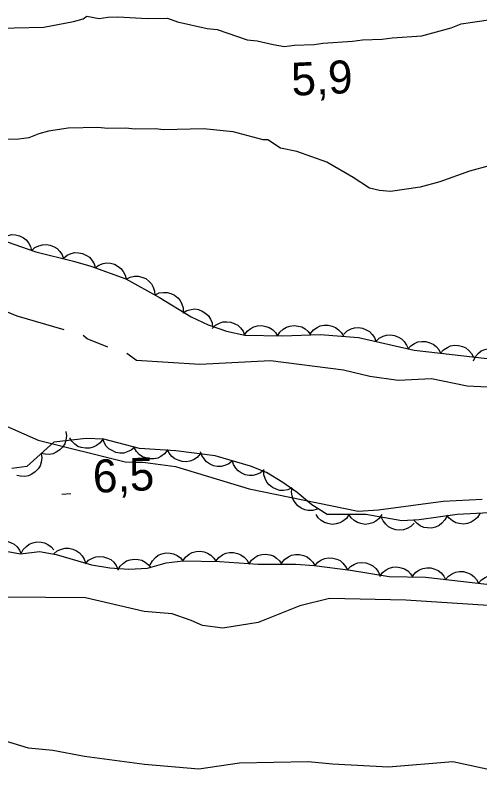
# Model space of a CAD drawing. Extents: x 336540 to 340074, y 5572036 to 5573747.
# Drawn here: x 336652.1 to 336694.3, y 5572980.2 to 5573049 of the extents above; entities that cross this region are included whole.
import ezdxf

# ---------------------------------------------------------------- set-up
doc = ezdxf.new("R2010")
doc.units = 0
for name, color, linetype in [('Niveau 2', 7, 'Continuous'), ('Niveau 3', 7, 'Continuous'), ('Niveau 4', 7, 'Continuous'), ('Niveau 44', 7, 'Continuous')]:
    doc.layers.add(name, color=color, linetype=linetype)

msp = doc.modelspace()

# ---------------------------------------------------------------- linework, layer by layer
at = {"layer": 'Niveau 2'}
for points in [[(336656.5, 5573020.35), (336652.25, 5573021.6), (336642.03, 5573025.82), (336639.41, 5573027.38), (336632.53, 5573029.74), (336628.41, 5573030.55), (336623.49, 5573031.14), (336621.11, 5573031.03), (336616.35, 5573031.63), (336612.89, 5573032.97), (336611.48, 5573034.42), (336609.04, 5573035.68), (336604.73, 5573037.13), (336603.15, 5573038.25), (336596.91, 5573041.16), (336594.49, 5573042.04), (336593.27, 5573042.82), (336587.54, 5573044.7)], [(336588.62, 5573022.73), (336591.43, 5573022.55), (336596.06, 5573021.43), (336597.59, 5573021.52), (336600.17, 5573020.61), (336607.68, 5573019.47), (336612.94, 5573019.25), (336618.57, 5573018.16), (336626.11, 5573016.18), (336632.58, 5573015.51), (336638.56, 5573014.29), (336640.77, 5573014.22), (336642.99, 5573013.83), (336645.19, 5573013.6), (336648.62, 5573012.74), (336654.16, 5573010.32), (336662.05, 5573008.36), (336663.91, 5573008.29), (336666.64, 5573007.92), (336673.34, 5573005.88), (336683.27, 5573003.87), (336685.13, 5573003.97), (336691.01, 5573004.76), (336694.55, 5573004.95)], [(336660.5, 5573018.79), (336658.6, 5573019.55), (336658.24, 5573019.86)], [(336699.97, 5573014.89), (336693.17, 5573015.23), (336689.94, 5573015.9), (336686.89, 5573015.76), (336684.32, 5573016.12), (336681.93, 5573016.69), (336675.29, 5573017.53), (336668.87, 5573017.2), (336663.09, 5573017.58), (336662.22, 5573018.22)], [(336699.3, 5572995.01), (336687.59, 5572995.77), (336680.65, 5572995.92), (336677.97, 5572995.26), (336674.16, 5572993.73), (336670.96, 5572993.23), (336669.1, 5572993.47), (336668.06, 5572993.92), (336666.34, 5572994.52), (336663.78, 5572994.72), (336658.46, 5572995.97), (336647.46, 5572996.07), (336643.42, 5572995.7), (336628.45, 5572997.48), (336624.84, 5572998.64), (336622.4, 5572999.7), (336620.87, 5573000.13), (336614.94, 5573003.4), (336611.67, 5573004.25), (336605.36, 5573005.1), (336601.15, 5573004.72), (336598.93, 5573005.11), (336597.58, 5573005.23), (336589.29, 5573008.35)], [(336695.67, 5572980.23), (336691.89, 5572981.06), (336686.01, 5572980.58), (336680.92, 5572980.85), (336678.71, 5572981.05), (336672.46, 5572980.92), (336668.76, 5572980.39), (336663.82, 5572980.81), (336658.37, 5572981.53), (336655.47, 5572982.07), (336653.26, 5572982.29), (336647.06, 5572984.18), (336639.71, 5572985.34), (336636, 5572985.47), (336633.28, 5572985.85), (336624.94, 5572986.43), (336620.73, 5572986.21), (336614.62, 5572986.92), (336612.21, 5572987.3), (336606.14, 5572987.17), (336603.8, 5572986.72), (336595.68, 5572986.29), (336593.18, 5572985.82), (336590.47, 5572985.87)]]:
    msp.add_lwpolyline(points, dxfattribs=at)
at = {"layer": 'Niveau 3'}
msp.add_line((336656.31, 5573005.42), (336657.11, 5573005.46), dxfattribs=at)
at = {"layer": 'Niveau 4'}
for points in [[(336625.06, 5573045.53), (336634.97, 5573045.76), (336635.87, 5573045.89), (336637.67, 5573045.93), (336639.47, 5573046.2), (336641.26, 5573046.69), (336644.86, 5573047.22), (336646.32, 5573047.26), (336649.24, 5573047.77), (336654.65, 5573047.9), (336657.35, 5573048.41), (336658.24, 5573048.66), (336658.57, 5573048.89), (336659.71, 5573048.69), (336660.49, 5573048.82), (336661.39, 5573048.84), (336664.1, 5573048.68), (336665.91, 5573048.72), (336666.82, 5573048.4), (336669.54, 5573047.79), (336670.44, 5573047.69), (336673.17, 5573046.74), (336674.07, 5573046.65), (336675.54, 5573046.34)], [(336675.54, 5573046.34), (336676.56, 5573046.14), (336677.46, 5573046.28), (336679.26, 5573046.32), (336680.05, 5573046.45), (336682.75, 5573046.62), (336683.65, 5573046.76), (336685.45, 5573046.8), (336686.35, 5573046.93), (336689.05, 5573047.1), (336691.74, 5573047.84), (336692.64, 5573048.2), (336698.03, 5573049)], [(336696.98, 5573035.78), (336693.39, 5573034.8), (336690.71, 5573033.84), (336688.92, 5573033.35), (336686.22, 5573032.95), (336685.2, 5573033.04), (336684.3, 5573033.24), (336682.81, 5573034.22), (336680.41, 5573035.63), (336677.68, 5573036.58), (336676.21, 5573036.89), (336675.06, 5573037.65), (336674.61, 5573037.64), (336671.89, 5573038.37), (336669.18, 5573038.65), (336665.57, 5573038.56), (336664.78, 5573038.66), (336662.98, 5573038.62), (336662.08, 5573038.71), (336660.5, 5573038.67), (336659.59, 5573038.76), (336656.89, 5573038.7), (336655.09, 5573038.44), (336654.2, 5573038.19), (336653.3, 5573037.83), (336652.4, 5573037.7), (336647.56, 5573037.59)]]:
    msp.add_lwpolyline(points, dxfattribs=at)
at = {"layer": 'Niveau 44'}
for points in [[(336650.71, 5573028.57), (336651.05, 5573028.82), (336651.43, 5573028.96), (336651.75, 5573029.03), (336652.1, 5573029.01), (336652.46, 5573028.92), (336652.8, 5573028.73), (336653.06, 5573028.55), (336653.28, 5573028.27), (336653.45, 5573027.94), (336653.55, 5573027.59)], [(336650.72, 5573028.57), (336653.93, 5573027.46), (336657.35, 5573026.62), (336658.94, 5573026.15), (336662.11, 5573025), (336665.18, 5573023.3), (336668.06, 5573021.56), (336669.62, 5573020.83), (336671.27, 5573020.23), (336672.94, 5573019.89), (336676.39, 5573019.81), (336679.8, 5573019.95), (336683.3, 5573019.67), (336688.36, 5573018.52), (336694.99, 5573017.74)], [(336653.54, 5573027.56), (336653.85, 5573027.84), (336654.21, 5573028.01), (336654.53, 5573028.11), (336654.88, 5573028.12), (336655.25, 5573028.06), (336655.6, 5573027.91), (336655.88, 5573027.75), (336656.12, 5573027.49), (336656.32, 5573027.18), (336656.45, 5573026.84)], [(336656.46, 5573026.88), (336656.78, 5573027.15), (336657.16, 5573027.3), (336657.48, 5573027.39), (336657.83, 5573027.38), (336658.19, 5573027.31), (336658.54, 5573027.14), (336658.81, 5573026.96), (336659.04, 5573026.69), (336659.23, 5573026.38), (336659.34, 5573026.03)], [(336659.33, 5573026.01), (336659.67, 5573026.25), (336660.05, 5573026.39), (336660.38, 5573026.45), (336660.73, 5573026.42), (336661.08, 5573026.33), (336661.42, 5573026.14), (336661.68, 5573025.95), (336661.89, 5573025.66), (336662.06, 5573025.33), (336662.15, 5573024.99)], [(336662.15, 5573024.98), (336662.52, 5573025.17), (336662.92, 5573025.24), (336663.25, 5573025.25), (336663.59, 5573025.17), (336663.93, 5573025.02), (336664.23, 5573024.78), (336664.46, 5573024.55), (336664.62, 5573024.24), (336664.74, 5573023.88), (336664.77, 5573023.53)], [(336664.78, 5573023.54), (336665.16, 5573023.72), (336665.56, 5573023.77), (336665.89, 5573023.77), (336666.23, 5573023.67), (336666.56, 5573023.51), (336666.85, 5573023.26), (336667.08, 5573023.02), (336667.23, 5573022.71), (336667.33, 5573022.35), (336667.35, 5573021.99)], [(336667.31, 5573021.91), (336667.67, 5573022.13), (336668.06, 5573022.22), (336668.39, 5573022.26), (336668.73, 5573022.2), (336669.08, 5573022.07), (336669.4, 5573021.85), (336669.64, 5573021.64), (336669.83, 5573021.34), (336669.97, 5573021), (336670.02, 5573020.64)], [(336669.99, 5573020.49), (336670.29, 5573020.78), (336670.65, 5573020.97), (336670.96, 5573021.08), (336671.31, 5573021.1), (336671.67, 5573021.06), (336672.03, 5573020.92), (336672.32, 5573020.78), (336672.57, 5573020.53), (336672.79, 5573020.23), (336672.93, 5573019.89)], [(336672.93, 5573019.89), (336673.17, 5573020.23), (336673.49, 5573020.48), (336673.78, 5573020.64), (336674.12, 5573020.73), (336674.49, 5573020.75), (336674.86, 5573020.68), (336675.17, 5573020.58), (336675.46, 5573020.38), (336675.73, 5573020.12), (336675.93, 5573019.82)], [(336675.93, 5573019.79), (336676.15, 5573020.15), (336676.45, 5573020.41), (336676.73, 5573020.6), (336677.06, 5573020.7), (336677.43, 5573020.75), (336677.81, 5573020.7), (336678.13, 5573020.63), (336678.43, 5573020.44), (336678.71, 5573020.2), (336678.92, 5573019.91)], [(336678.93, 5573020.02), (336679.19, 5573020.35), (336679.52, 5573020.58), (336679.82, 5573020.73), (336680.16, 5573020.79), (336680.53, 5573020.79), (336680.9, 5573020.7), (336681.21, 5573020.58), (336681.49, 5573020.37), (336681.74, 5573020.09), (336681.92, 5573019.78)], [(336681.95, 5573019.98), (336682.25, 5573020.26), (336682.62, 5573020.44), (336682.93, 5573020.55), (336683.28, 5573020.56), (336683.65, 5573020.51), (336684, 5573020.36), (336684.29, 5573020.21), (336684.53, 5573019.95), (336684.74, 5573019.65), (336684.87, 5573019.31)], [(336684.87, 5573019.31), (336685.18, 5573019.6), (336685.54, 5573019.78), (336685.85, 5573019.88), (336686.21, 5573019.9), (336686.57, 5573019.85), (336686.93, 5573019.7), (336687.21, 5573019.54), (336687.46, 5573019.29), (336687.67, 5573018.98), (336687.8, 5573018.65)], [(336687.79, 5573018.59), (336688.06, 5573018.9), (336688.4, 5573019.12), (336688.7, 5573019.26), (336689.05, 5573019.31), (336689.42, 5573019.3), (336689.79, 5573019.19), (336690.09, 5573019.07), (336690.36, 5573018.84), (336690.6, 5573018.56), (336690.77, 5573018.24)], [(336690.77, 5573018.24), (336691.04, 5573018.55), (336691.38, 5573018.77), (336691.68, 5573018.91), (336692.03, 5573018.96), (336692.4, 5573018.95), (336692.77, 5573018.84), (336693.07, 5573018.72), (336693.34, 5573018.49), (336693.58, 5573018.21), (336693.75, 5573017.89)], [(336693.75, 5573017.55), (336693.93, 5573017.93), (336694.2, 5573018.23), (336694.46, 5573018.44), (336694.78, 5573018.58), (336695.14, 5573018.67), (336695.52, 5573018.66), (336695.84, 5573018.62), (336696.16, 5573018.48), (336696.47, 5573018.27), (336696.72, 5573018)], [(336656.67, 5573011.12), (336656.73, 5573010.71), (336656.66, 5573010.31), (336656.57, 5573009.99), (336656.37, 5573009.7), (336656.12, 5573009.43), (336655.79, 5573009.23), (336655.5, 5573009.08), (336655.15, 5573009.03), (336654.78, 5573009.04), (336654.43, 5573009.12)], [(336695.79, 5573003.73), (336692.27, 5573003.56), (336688.83, 5573003.08), (336687.25, 5573002.97), (336683.95, 5573003.56), (336680.44, 5573003.56), (336679.05, 5573004.44), (336677.72, 5573005.57), (336676.41, 5573006.48), (336674.91, 5573007.39), (336673.47, 5573007.97), (336670.25, 5573008.89), (336666.67, 5573009.36), (336663.37, 5573009.58), (336660.11, 5573010.42), (336658.51, 5573010.48), (336655.58, 5573010.15), (336653.11, 5573007.94), (336651.75, 5573007.73)], [(336660.02, 5573010.42), (336659.78, 5573010.09), (336659.45, 5573009.84), (336659.16, 5573009.68), (336658.82, 5573009.6), (336658.45, 5573009.59), (336658.07, 5573009.66), (336657.76, 5573009.76), (336657.48, 5573009.97), (336657.22, 5573010.23), (336657.02, 5573010.54)], [(336662.93, 5573009.69), (336662.62, 5573009.42), (336662.25, 5573009.25), (336661.93, 5573009.15), (336661.58, 5573009.15), (336661.22, 5573009.21), (336660.87, 5573009.37), (336660.58, 5573009.53), (336660.35, 5573009.79), (336660.15, 5573010.1), (336660.03, 5573010.44)], [(336665.91, 5573009.41), (336665.65, 5573009.08), (336665.32, 5573008.85), (336665.03, 5573008.69), (336664.68, 5573008.63), (336664.31, 5573008.62), (336663.94, 5573008.71), (336663.63, 5573008.82), (336663.35, 5573009.03), (336663.1, 5573009.3), (336662.92, 5573009.61)], [(336668.89, 5573009.07), (336668.61, 5573008.76), (336668.27, 5573008.54), (336667.96, 5573008.41), (336667.61, 5573008.36), (336667.25, 5573008.38), (336666.88, 5573008.49), (336666.58, 5573008.62), (336666.31, 5573008.85), (336666.08, 5573009.14), (336665.91, 5573009.46)], [(336654.43, 5573009.12), (336654.49, 5573008.71), (336654.43, 5573008.31), (336654.33, 5573007.99), (336654.14, 5573007.7), (336653.88, 5573007.43), (336653.56, 5573007.23), (336653.27, 5573007.08), (336652.92, 5573007.03), (336652.55, 5573007.04), (336652.2, 5573007.12)], [(336671.82, 5573008.44), (336671.5, 5573008.17), (336671.12, 5573008.02), (336670.8, 5573007.93), (336670.45, 5573007.93), (336670.09, 5573008), (336669.74, 5573008.17), (336669.46, 5573008.34), (336669.24, 5573008.61), (336669.04, 5573008.92), (336668.93, 5573009.27)], [(336674.7, 5573007.62), (336674.38, 5573007.35), (336674.01, 5573007.19), (336673.69, 5573007.1), (336673.34, 5573007.11), (336672.97, 5573007.18), (336672.63, 5573007.35), (336672.35, 5573007.52), (336672.12, 5573007.78), (336671.93, 5573008.1), (336671.82, 5573008.44)], [(336677.24, 5573005.98), (336676.86, 5573005.8), (336676.46, 5573005.75), (336676.13, 5573005.75), (336675.79, 5573005.85), (336675.46, 5573006.01), (336675.17, 5573006.26), (336674.95, 5573006.5), (336674.8, 5573006.82), (336674.69, 5573007.17), (336674.68, 5573007.53)], [(336679.53, 5573004.03), (336679.13, 5573003.92), (336678.72, 5573003.93), (336678.4, 5573003.98), (336678.08, 5573004.13), (336677.78, 5573004.35), (336677.53, 5573004.64), (336677.35, 5573004.91), (336677.25, 5573005.25), (336677.21, 5573005.62), (336677.25, 5573005.97)], [(336682.43, 5573003.56), (336682.19, 5573003.21), (336681.88, 5573002.96), (336681.59, 5573002.79), (336681.25, 5573002.7), (336680.89, 5573002.66), (336680.51, 5573002.73), (336680.19, 5573002.82), (336679.9, 5573003.01), (336679.63, 5573003.26), (336679.43, 5573003.56)], [(336685.43, 5573003.56), (336685.19, 5573003.21), (336684.88, 5573002.96), (336684.59, 5573002.79), (336684.25, 5573002.7), (336683.89, 5573002.66), (336683.51, 5573002.73), (336683.19, 5573002.82), (336682.9, 5573003.01), (336682.63, 5573003.26), (336682.43, 5573003.56)], [(336688.36, 5573002.77), (336688.07, 5573002.47), (336687.71, 5573002.28), (336687.4, 5573002.16), (336687.05, 5573002.13), (336686.68, 5573002.16), (336686.32, 5573002.29), (336686.03, 5573002.43), (336685.77, 5573002.68), (336685.55, 5573002.97), (336685.4, 5573003.3)], [(336691.35, 5573003.43), (336691.16, 5573003.06), (336690.88, 5573002.76), (336690.63, 5573002.55), (336690.3, 5573002.41), (336689.94, 5573002.33), (336689.56, 5573002.34), (336689.24, 5573002.39), (336688.92, 5573002.54), (336688.62, 5573002.75), (336688.37, 5573003.02)], [(336694.33, 5573003.66), (336694.12, 5573003.3), (336693.81, 5573003.03), (336693.54, 5573002.85), (336693.21, 5573002.74), (336692.84, 5573002.69), (336692.46, 5573002.74), (336692.14, 5573002.81), (336691.84, 5573002.99), (336691.55, 5573003.23), (336691.34, 5573003.51)], [(336649.65, 5573000.51), (336649.94, 5573000.81), (336650.29, 5573001.01), (336650.6, 5573001.12), (336650.95, 5573001.15), (336651.32, 5573001.12), (336651.68, 5573000.99), (336651.97, 5573000.85), (336652.23, 5573000.61), (336652.45, 5573000.31), (336652.6, 5572999.98)], [(336652.6, 5573000), (336652.79, 5573000.37), (336653.08, 5573000.66), (336653.34, 5573000.86), (336653.66, 5573000.99), (336654.03, 5573001.06), (336654.41, 5573001.04), (336654.73, 5573000.99), (336655.04, 5573000.83), (336655.34, 5573000.61), (336655.58, 5573000.34)], [(336655.57, 5572999.98), (336655.89, 5573000.25), (336656.27, 5573000.41), (336656.59, 5573000.5), (336656.94, 5573000.49), (336657.3, 5573000.42), (336657.65, 5573000.25), (336657.92, 5573000.08), (336658.15, 5572999.81), (336658.34, 5572999.49), (336658.45, 5572999.15)], [(336651.04, 5573000.26), (336652.55, 5572999.99), (336654.28, 5573000.19), (336655.79, 5572999.92), (336659.01, 5572998.99), (336660.66, 5572998.72), (336662.41, 5572998.57), (336664.11, 5572998.69), (336665.8, 5572999.16), (336667.34, 5572999.35), (336670.66, 5572999.29), (336674.16, 5572999.05), (336677.6, 5572999.05), (336679.27, 5572998.91), (336682.58, 5572998.48), (336686.08, 5572997.91), (336689.39, 5572997.85), (336696.04, 5572997.1)], [(336664.35, 5572998.98), (336664.54, 5572999.35), (336664.82, 5572999.65), (336665.08, 5572999.85), (336665.4, 5572999.98), (336665.77, 5573000.06), (336666.15, 5573000.04), (336666.47, 5572999.99), (336666.79, 5572999.84), (336667.09, 5572999.62), (336667.32, 5572999.35)], [(336667.32, 5572999.35), (336667.56, 5572999.69), (336667.88, 5572999.94), (336668.17, 5573000.11), (336668.51, 5573000.19), (336668.88, 5573000.22), (336669.26, 5573000.15), (336669.57, 5573000.05), (336669.86, 5572999.85), (336670.13, 5572999.6), (336670.32, 5572999.3)], [(336670.32, 5572999.31), (336670.58, 5572999.64), (336670.91, 5572999.88), (336671.21, 5573000.03), (336671.55, 5573000.09), (336671.92, 5573000.1), (336672.29, 5573000.01), (336672.6, 5572999.9), (336672.88, 5572999.69), (336673.14, 5572999.42), (336673.32, 5572999.11)], [(336673.31, 5572999.05), (336673.55, 5572999.4), (336673.86, 5572999.65), (336674.15, 5572999.82), (336674.49, 5572999.91), (336674.85, 5572999.95), (336675.23, 5572999.88), (336675.55, 5572999.79), (336675.84, 5572999.6), (336676.11, 5572999.35), (336676.31, 5572999.05)], [(336676.32, 5572999.16), (336676.58, 5572999.48), (336676.92, 5572999.71), (336677.21, 5572999.86), (336677.56, 5572999.92), (336677.93, 5572999.92), (336678.3, 5572999.83), (336678.61, 5572999.71), (336678.88, 5572999.49), (336679.13, 5572999.22), (336679.31, 5572998.91)], [(336658.44, 5572999.08), (336658.73, 5572999.39), (336659.08, 5572999.59), (336659.39, 5572999.71), (336659.74, 5572999.75), (336660.1, 5572999.72), (336660.47, 5572999.59), (336660.76, 5572999.46), (336661.02, 5572999.22), (336661.25, 5572998.93), (336661.4, 5572998.6)], [(336661.41, 5572998.5), (336661.62, 5572998.86), (336661.91, 5572999.14), (336662.18, 5572999.33), (336662.51, 5572999.44), (336662.88, 5572999.5), (336663.26, 5572999.46), (336663.58, 5572999.4), (336663.89, 5572999.23), (336664.18, 5572998.99), (336664.4, 5572998.71)], [(336679.31, 5572998.9), (336679.59, 5572999.22), (336679.93, 5572999.43), (336680.23, 5572999.57), (336680.58, 5572999.61), (336680.95, 5572999.6), (336681.32, 5572999.48), (336681.62, 5572999.36), (336681.88, 5572999.12), (336682.12, 5572998.84), (336682.28, 5572998.52)], [(336682.29, 5572998.53), (336682.57, 5572998.83), (336682.92, 5572999.03), (336683.23, 5572999.16), (336683.58, 5572999.19), (336683.95, 5572999.16), (336684.31, 5572999.04), (336684.61, 5572998.9), (336684.87, 5572998.66), (336685.09, 5572998.37), (336685.25, 5572998.05)], [(336685.24, 5572997.93), (336685.48, 5572998.27), (336685.8, 5572998.52), (336686.08, 5572998.68), (336686.42, 5572998.77), (336686.79, 5572998.79), (336687.17, 5572998.72), (336687.48, 5572998.63), (336687.77, 5572998.43), (336688.04, 5572998.17), (336688.23, 5572997.87)], [(336688.24, 5572997.98), (336688.51, 5572998.3), (336688.86, 5572998.52), (336689.16, 5572998.66), (336689.5, 5572998.71), (336689.87, 5572998.7), (336690.24, 5572998.59), (336690.54, 5572998.47), (336690.81, 5572998.24), (336691.06, 5572997.96), (336691.22, 5572997.64)], [(336691.22, 5572997.64), (336691.49, 5572997.96), (336691.84, 5572998.18), (336692.14, 5572998.32), (336692.48, 5572998.37), (336692.85, 5572998.36), (336693.22, 5572998.26), (336693.52, 5572998.13), (336693.79, 5572997.91), (336694.04, 5572997.63), (336694.2, 5572997.31)], [(336694.2, 5572997.31), (336694.48, 5572997.62), (336694.82, 5572997.84), (336695.12, 5572997.98), (336695.47, 5572998.03), (336695.83, 5572998.02), (336696.2, 5572997.92), (336696.51, 5572997.8), (336696.78, 5572997.57), (336697.02, 5572997.29), (336697.19, 5572996.97)]]:
    msp.add_lwpolyline(points, dxfattribs=at)

# ---------------------------------------------------------------- texts
at = {"layer": 'Niveau 3'}
for s, p in [('    5,9 ', (336672.8, 5573041.44)), ('6,5    ', (336659.19, 5573005.52))]:
    msp.add_text(s, height=3, rotation=2.7712, dxfattribs=at).set_placement(p)

doc.saveas('drawing.dxf')
